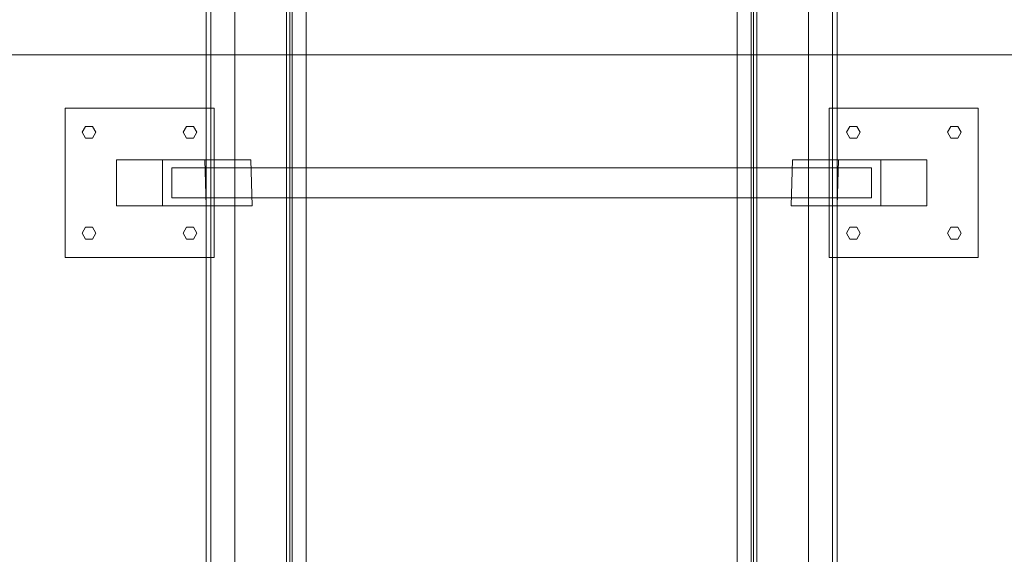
# Model space of a CAD drawing. Header units: millimetres. Extents: x -4738 to 65662, y -68080 to 6847.
# Tile 735 of 1056: x 27062 to 27921, y -18695 to -18229. Entities that reach past the tile are written whole.
import ezdxf

# ---------------------------------------------------------------- set-up
doc = ezdxf.new("R2010")
doc.units = ezdxf.units.MM
for name, color, linetype, lineweight in [('COTAS_P', 1, 'Continuous', 0), ('superior_bajante_movil', 7, 'Continuous', 0), ('superior_C09', 7, 'Continuous', 0)]:
    doc.layers.add(name, color=color, linetype=linetype, lineweight=lineweight)
doc.dimstyles.new('R19_100', dxfattribs={"dimtxt": 250, "dimasz": 150, "dimexe": 150, "dimexo": 80, "dimgap": 100, "dimtad": 1, "dimtih": 1, "dimtoh": 1, "dimdsep": 46, "dimcen": 0.09, "dimadec": 0, "dimazin": 0, "dimtfac": 1, "dimtdec": 4, "dimtofl": 0, "dimtmove": 0, "dimatfit": 3, "dimfxl": 1, "dimtolj": 1, "dimtzin": 0, "dimarcsym": 0})

# ---------------------------------------------------------------- blocks, each defined once
blk = doc.blocks.new('DIM_R31_44')
at = {"layer": 'COTAS_P'}
for p, q in [((26795.07, -18305), (26795.07, -19205)), ((28805.07, -18305), (28805.07, -19205)), ((26795.07, -19205), (26945.07, -19160)), ((28805.07, -19205), (28655.07, -19160)), ((26795.07, -19205), (28805.07, -19205)), ((26795.07, -19205), (26945.07, -19250)), ((28805.07, -19205), (28655.07, -19250))]:
    blk.add_line(p, q, dxfattribs=at)
blk.add_text('2010 P', height=250, dxfattribs=at).set_placement((27800.07, -19105))

msp = doc.modelspace()

# ---------------------------------------------------------------- linework, layer by layer
at = {"layer": 'superior_bajante_movil'}
msp.add_line((28253.576, -18260), (26950.067, -18260), dxfattribs=at)
at = {"layer": 'superior_C09'}
for p, q in [((27225.067, -17792.489), (27225.067, -22171.241)), ((27225.067, -22172.041), (27225.067, -17793.289)), ((27225.067, -17793.689), (27225.067, -22172.44)), ((27229.067, -22172.44), (27229.067, -17793.689)), ((27250.067, -22171.241), (27250.067, -17792.489)), ((27250.067, -17793.289), (27250.067, -22172.041)), ((27750.067, -17792.489), (27750.067, -22171.241)), ((27750.067, -22172.041), (27750.067, -17793.289)), ((27771.067, -17793.689), (27771.067, -22172.44)), ((27775.067, -22171.241), (27775.067, -17792.489)), ((27775.067, -17793.289), (27775.067, -22172.041)), ((27775.067, -22172.44), (27775.067, -17793.689)), ((27225.067, -17805.813), (27225.067, -22184.565)), ((27225.067, -22185.364), (27225.067, -17806.612)), ((27229.067, -17806.612), (27229.067, -22185.364)), ((27250.067, -22184.565), (27250.067, -17805.813)), ((27250.067, -17806.612), (27250.067, -22185.364)), ((27750.067, -17805.813), (27750.067, -22184.565)), ((27750.067, -22185.364), (27750.067, -17806.612)), ((27771.067, -22185.364), (27771.067, -17806.612)), ((27775.067, -22184.565), (27775.067, -17805.813)), ((27775.067, -17806.612), (27775.067, -22185.364)), ((27300.067, -17852.939), (27300.067, -22092.939)), ((27300.067, -22093.338), (27300.067, -17853.338)), ((27700.067, -22092.939), (27700.067, -17852.939)), ((27700.067, -17853.338), (27700.067, -22093.338)), ((27300.067, -17866.662), (27300.067, -22106.662)), ((27300.067, -22107.061), (27300.067, -17867.061)), ((27700.067, -22106.662), (27700.067, -17866.662)), ((27700.067, -17867.061), (27700.067, -22107.061)), ((27295.067, -17907.74), (27295.067, -22028.81)), ((27295.067, -22033.473), (27295.067, -17912.404)), ((27298.067, -22028.81), (27298.067, -17907.74)), ((27298.067, -17912.404), (27298.067, -22033.473)), ((27702.067, -17907.74), (27702.067, -22028.81)), ((27702.067, -22033.473), (27702.067, -17912.404)), ((27705.067, -22028.81), (27705.067, -17907.74)), ((27705.067, -17912.404), (27705.067, -22033.473)), ((27300.067, -17922.714), (27300.067, -22023.962)), ((27300.067, -22024.362), (27300.067, -17923.114)), ((27700.067, -22023.962), (27700.067, -17922.714)), ((27700.067, -17923.114), (27700.067, -22024.362)), ((27225.067, -17952.846), (27225.067, -19140.166)), ((27225.067, -19140.965), (27225.067, -17953.646)), ((27229.067, -19140.166), (27229.067, -17952.846)), ((27229.067, -17952.846), (27229.067, -21994.629)), ((27229.067, -21995.429), (27229.067, -17953.646)), ((27250.067, -19140.166), (27250.067, -17952.846)), ((27250.067, -17953.646), (27250.067, -19140.965)), ((27312.067, -21994.629), (27312.067, -17952.846)), ((27312.067, -17953.646), (27312.067, -21995.429)), ((27688.067, -17952.846), (27688.067, -21994.629)), ((27688.067, -21995.429), (27688.067, -17953.646)), ((27750.067, -17952.846), (27750.067, -19140.166)), ((27750.067, -19140.965), (27750.067, -17953.646)), ((27771.067, -17952.846), (27771.067, -19140.166)), ((27771.067, -21994.629), (27771.067, -17952.846)), ((27771.067, -17953.646), (27771.067, -21995.429)), ((27775.067, -19140.166), (27775.067, -17952.846)), ((27775.067, -17953.646), (27775.067, -19140.965)), ((27225.067, -19162.416), (27225.067, -17975.097)), ((27229.067, -17975.097), (27229.067, -19162.416)), ((27771.067, -19162.416), (27771.067, -17975.097)), ((27775.067, -17975.097), (27775.067, -19162.416)), ((27101.947, -18436.53), (27101.947, -18306.53)), ((27101.947, -18306.53), (27231.947, -18306.53)), ((27231.947, -18306.53), (27231.947, -18436.53)), ((27768.188, -18436.53), (27768.188, -18306.53)), ((27768.188, -18306.53), (27898.188, -18306.53)), ((27898.188, -18306.53), (27898.188, -18436.53)), ((27116.947, -18327.53), (27119.947, -18322.334)), ((27119.947, -18322.334), (27125.947, -18322.334)), ((27125.947, -18322.334), (27128.947, -18327.53)), ((27204.947, -18327.53), (27207.947, -18322.334)), ((27207.947, -18322.334), (27213.947, -18322.334)), ((27213.947, -18322.334), (27216.947, -18327.53)), ((27783.188, -18327.53), (27786.188, -18322.334)), ((27786.188, -18322.334), (27792.188, -18322.334)), ((27792.188, -18322.334), (27795.188, -18327.53)), ((27871.188, -18327.53), (27874.188, -18322.334)), ((27874.188, -18322.334), (27880.188, -18322.334)), ((27880.188, -18322.334), (27883.188, -18327.53)), ((27119.947, -18332.727), (27116.947, -18327.53)), ((27125.947, -18332.727), (27119.947, -18332.727)), ((27128.947, -18327.53), (27125.947, -18332.727)), ((27207.947, -18332.727), (27204.947, -18327.53)), ((27213.947, -18332.727), (27207.947, -18332.727)), ((27216.947, -18327.53), (27213.947, -18332.727)), ((27786.188, -18332.727), (27783.188, -18327.53)), ((27792.188, -18332.727), (27786.188, -18332.727)), ((27795.188, -18327.53), (27792.188, -18332.727)), ((27874.188, -18332.727), (27871.188, -18327.53)), ((27880.188, -18332.727), (27874.188, -18332.727)), ((27883.188, -18327.53), (27880.188, -18332.727)), ((27146.947, -18391.53), (27146.947, -18351.53)), ((27146.947, -18351.53), (27186.947, -18351.53)), ((27146.947, -18351.53), (27223.826, -18351.53)), ((27186.947, -18351.53), (27186.947, -18391.53)), ((27186.947, -18351.53), (27263.826, -18351.53)), ((27263.826, -18351.53), (27223.826, -18351.53)), ((27223.826, -18351.53), (27225.067, -18391.53)), ((27265.067, -18391.53), (27263.826, -18351.53)), ((27736.309, -18351.53), (27735.067, -18391.53)), ((27776.309, -18351.53), (27736.309, -18351.53)), ((27813.188, -18351.53), (27736.309, -18351.53)), ((27775.067, -18391.53), (27776.309, -18351.53)), ((27853.188, -18351.53), (27776.309, -18351.53)), ((27813.188, -18391.53), (27813.188, -18351.53)), ((27813.188, -18351.53), (27853.188, -18351.53)), ((27853.188, -18351.53), (27853.188, -18391.53)), ((27195.07, -18358.53), (27805.064, -18358.53)), ((27195.07, -18384.53), (27195.07, -18358.53)), ((27805.064, -18358.53), (27805.064, -18384.53)), ((27805.064, -18384.53), (27195.07, -18384.53)), ((27186.947, -18391.53), (27146.947, -18391.53)), ((27225.067, -18391.53), (27146.947, -18391.53)), ((27186.947, -18391.53), (27265.067, -18391.53)), ((27225.067, -18391.53), (27265.067, -18391.53)), ((27735.067, -18391.53), (27775.067, -18391.53)), ((27735.067, -18391.53), (27813.188, -18391.53)), ((27853.188, -18391.53), (27775.067, -18391.53)), ((27853.188, -18391.53), (27813.188, -18391.53)), ((27116.947, -18415.53), (27119.947, -18410.334)), ((27119.947, -18410.334), (27125.947, -18410.334)), ((27125.947, -18410.334), (27128.947, -18415.53)), ((27204.947, -18415.53), (27207.947, -18410.334)), ((27207.947, -18410.334), (27213.947, -18410.334)), ((27213.947, -18410.334), (27216.947, -18415.53)), ((27783.188, -18415.53), (27786.188, -18410.334)), ((27786.188, -18410.334), (27792.188, -18410.334)), ((27792.188, -18410.334), (27795.188, -18415.53)), ((27871.188, -18415.53), (27874.188, -18410.334)), ((27874.188, -18410.334), (27880.188, -18410.334)), ((27880.188, -18410.334), (27883.188, -18415.53)), ((27119.947, -18420.727), (27116.947, -18415.53)), ((27125.947, -18420.727), (27119.947, -18420.727)), ((27128.947, -18415.53), (27125.947, -18420.727)), ((27207.947, -18420.727), (27204.947, -18415.53)), ((27213.947, -18420.727), (27207.947, -18420.727)), ((27216.947, -18415.53), (27213.947, -18420.727)), ((27786.188, -18420.727), (27783.188, -18415.53)), ((27792.188, -18420.727), (27786.188, -18420.727)), ((27795.188, -18415.53), (27792.188, -18420.727)), ((27874.188, -18420.727), (27871.188, -18415.53)), ((27880.188, -18420.727), (27874.188, -18420.727)), ((27883.188, -18415.53), (27880.188, -18420.727)), ((27231.947, -18436.53), (27101.947, -18436.53)), ((27898.188, -18436.53), (27768.188, -18436.53))]:
    msp.add_line(p, q, dxfattribs=at)

# ---------------------------------------------------------------- dimensions: what is measured, and where the dimension line sits
at = {"layer": 'COTAS_P'}
dim = msp.add_aligned_dim(p1=(26795.067, -18305), p2=(28805.067, -18305), distance=-900, text='<> P', dimstyle='R19_100', dxfattribs=at)
dim.commit()
dim.dimension.update_dxf_attribs({"geometry": 'DIM_R31_44', "text_midpoint": (27800.067, -19205)})

doc.saveas('drawing.dxf')
